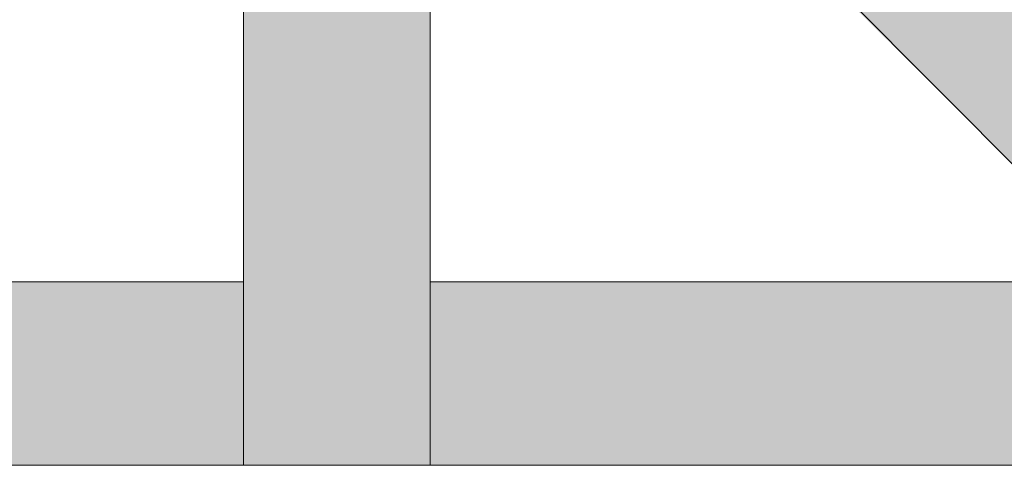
# Model space of a CAD drawing. Extents: x 3940905 to 4145695, y 925352 to 1109797.
# Tile 533 of 656: x 4011303 to 4011459, y 1099766 to 1099836. Entities that reach past the tile are written whole.
import ezdxf

# ---------------------------------------------------------------- set-up
doc = ezdxf.new("R2010")
doc.units = 0
doc.header["$LTSCALE"] = 750
doc.header["$MEASUREMENT"] = 0
doc.layers.add('CKD Equipments', color=252, linetype='CONTINUOUS', lineweight=0)

msp = doc.modelspace()

# ---------------------------------------------------------------- hatches: boundary and pattern name
at = {"layer": 'CKD Equipments', "true_color": 0xff0000}
h = msp.add_hatch(color=1, dxfattribs=at)
h.paths.add_polyline_path([(4011338.4, 1099817.88), (4011367.91, 1099869.78), (4011338.4, 1099869.78)])
h.paths.add_polyline_path([(4011367.91, 1099817.88), (4011338.4, 1099817.88), (4011367.91, 1099869.78)])
at = {"layer": 'CKD Equipments', "true_color": 0x808080}
h = msp.add_hatch(color=8, dxfattribs=at)
h.paths.add_polyline_path([(4011476.79, 1099797.02), (4011476.29, 1099838.74), (4011434.56, 1099838.74)])
h.paths.add_polyline_path([(4011518.01, 1099797.02), (4011476.79, 1099797.02), (4011476.29, 1099838.74)])
h = msp.add_hatch(color=8, dxfattribs=at)
h.paths.add_polyline_path([(4011338.4, 1099765.98), (4011367.91, 1099817.88), (4011338.4, 1099817.88)])
h.paths.add_polyline_path([(4011367.91, 1099765.98), (4011338.4, 1099765.98), (4011367.91, 1099817.88)])
at = {"layer": 'CKD Equipments', "true_color": 0xffffff}
h = msp.add_hatch(color=7, dxfattribs=at)
h.paths.add_polyline_path([(4011208.65, 1099776.16), (4011338.4, 1099794.98), (4011227.98, 1099794.98)])
h.paths.add_polyline_path([(4011338.4, 1099776.16), (4011208.65, 1099776.16), (4011338.4, 1099794.98)])
h = msp.add_hatch(color=7, dxfattribs=at)
h.paths.add_polyline_path([(4011367.91, 1099776.16), (4011478.32, 1099794.98), (4011367.91, 1099794.98)])
h.paths.add_polyline_path([(4011497.15, 1099776.16), (4011367.91, 1099776.16), (4011478.32, 1099794.98)])
h = msp.add_hatch(color=7, dxfattribs=at)
h.paths.add_polyline_path([(4011178.12, 1099765.98), (4011338.4, 1099776.16), (4011178.12, 1099776.16)])
h.paths.add_polyline_path([(4011338.4, 1099765.98), (4011178.12, 1099765.98), (4011338.4, 1099776.16)])
h = msp.add_hatch(color=7, dxfattribs=at)
h.paths.add_polyline_path([(4011367.91, 1099765.98), (4011528.18, 1099776.16), (4011367.91, 1099776.16)])
h.paths.add_polyline_path([(4011528.18, 1099765.98), (4011367.91, 1099765.98), (4011528.18, 1099776.16)])

# ---------------------------------------------------------------- linework, layer by layer
at = {"layer": 'CKD Equipments', "color": 8, "true_color": 0x808080}
for p, q in [((4011338.4, 1099765.98), (4011338.4, 1099869.78)), ((4011367.91, 1099869.78), (4011367.91, 1099765.98)), ((4011404.03, 1099869.78), (4011497.15, 1099776.16)), ((4011338.4, 1099794.98), (4011227.98, 1099794.98)), ((4011227.98, 1099794.98), (4011338.4, 1099794.98)), ((4011478.32, 1099794.98), (4011367.91, 1099794.98)), ((4011367.91, 1099794.98), (4011478.32, 1099794.98)), ((4011528.18, 1099765.98), (4011178.12, 1099765.98)), ((4011367.91, 1099765.98), (4011338.4, 1099765.98))]:
    msp.add_line(p, q, dxfattribs=at)

doc.saveas('drawing.dxf')
